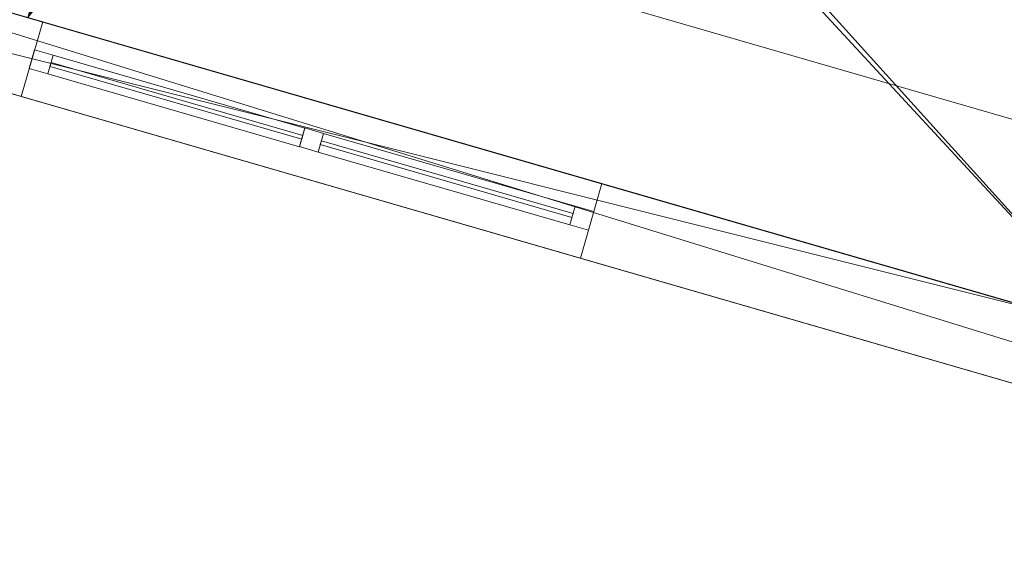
# Model space of a CAD drawing. Header units: millimetres. Extents: x -430348 to -225823, y -86243 to 5084.
# Tile 899 of 1056: x -308629 to -306092, y -67928 to -66519. Entities that reach past the tile are written whole.
import ezdxf

# ---------------------------------------------------------------- set-up
doc = ezdxf.new("R2010")
doc.units = ezdxf.units.MM
for name, color, linetype, lineweight in [('A-GLAZ-CURT', 52, 'Continuous', 9), ('A-GLAZ-CWMG', 51, 'Continuous', 9), ('A-ROOF', 132, 'Continuous', 9), ('A-WALL', 113, 'Continuous', 9)]:
    doc.layers.add(name, color=color, linetype=linetype, lineweight=lineweight)

# ---------------------------------------------------------------- blocks, each defined once
blk = doc.blocks.new('System Panel - Glazed-544113-_3D_ Copy 1')
at = {"layer": 'A-GLAZ-CURT', "transparency": 33554471}
mesh = blk.add_polyface(dxfattribs=at)
corners = [(-337.5, 5), (-337.5, 5, 595), (337.5, 5, 595), (337.5, 5)]
mesh.append_faces([[corners[k] for k in face] for face in [(2, 3, 0, 1)]])
mesh = blk.add_polyface(dxfattribs=at)
corners = [(337.5, -5), (-337.5, -5), (-337.5, 5), (337.5, 5)]
mesh.append_faces([[corners[k] for k in face] for face in [(3, 0, 1, 2)]])
mesh = blk.add_polyface(dxfattribs=at)
corners = [(-337.5, -5, 595), (337.5, -5, 595), (337.5, 5, 595), (-337.5, 5, 595)]
mesh.append_faces([[corners[k] for k in face] for face in [(3, 0, 1, 2)]])
mesh = blk.add_polyface(dxfattribs=at)
corners = [(-337.5, -5), (-337.5, -5, 595), (-337.5, 5, 595), (-337.5, 5)]
mesh.append_faces([[corners[k] for k in face] for face in [(0, 1, 2, 3)]])
mesh = blk.add_polyface(dxfattribs=at)
corners = [(337.5, -5, 595), (337.5, -5), (337.5, 5), (337.5, 5, 595)]
mesh.append_faces([[corners[k] for k in face] for face in [(0, 1, 2, 3)]])
mesh = blk.add_polyface(dxfattribs=at)
corners = [(-337.5, -5), (337.5, -5), (337.5, -5, 595), (-337.5, -5, 595)]
mesh.append_faces([[corners[k] for k in face] for face in [(3, 0, 1, 2)]])
blk = doc.blocks.new('Rectangular Mullion - 50mm x 50mm-544012-_3D_ Copy 1')
at = {"layer": 'A-GLAZ-CWMG'}
mesh = blk.add_polyface(dxfattribs=at)
corners = [(0, 25), (-50, 25), (-50, -25), (0, -25)]
mesh.append_faces([[corners[k] for k in face] for face in [(3, 0, 1, 2)]])
mesh = blk.add_polyface(dxfattribs=at)
corners = [(-50, 25), (0, 25), (0, 25, -670), (-50, 25, -670)]
mesh.append_faces([[corners[k] for k in face] for face in [(0, 1, 2, 3)]])
mesh = blk.add_polyface(dxfattribs=at)
corners = [(-50, -25), (-50, 25), (-50, 25, -670), (-50, -25, -670)]
mesh.append_faces([[corners[k] for k in face] for face in [(0, 1, 2, 3)]])
mesh = blk.add_polyface(dxfattribs=at)
corners = [(0, 25), (0, -25), (0, -25, -670), (0, 25, -670)]
mesh.append_faces([[corners[k] for k in face] for face in [(0, 1, 2, 3)]])
mesh = blk.add_polyface(dxfattribs=at)
corners = [(0, -25), (-50, -25), (-50, -25, -670), (0, -25, -670)]
mesh.append_faces([[corners[k] for k in face] for face in [(0, 1, 2, 3)]])
blk = doc.blocks.new('Rectangular Mullion - 50mm x 50mm-408339-_3D_ Copy 1')
at = {"layer": 'A-GLAZ-CWMG'}
mesh = blk.add_polyface(dxfattribs=at)
corners = [(0, 25), (-50, 25), (-50, -25), (0, -25)]
mesh.append_faces([[corners[k] for k in face] for face in [(2, 3, 0, 1)]])
mesh = blk.add_polyface(dxfattribs=at)
corners = [(0, 25, -675), (0, -25, -675), (-50, -25, -675), (-50, 25, -675)]
mesh.append_faces([[corners[k] for k in face] for face in [(0, 1, 2, 3)]])
mesh = blk.add_polyface(dxfattribs=at)
corners = [(-50, 25), (0, 25), (0, 25, -675), (-50, 25, -675)]
mesh.append_faces([[corners[k] for k in face] for face in [(0, 1, 2, 3)]])
mesh = blk.add_polyface(dxfattribs=at)
corners = [(-50, -25), (-50, 25), (-50, 25, -675), (-50, -25, -675)]
mesh.append_faces([[corners[k] for k in face] for face in [(0, 1, 2, 3)]])
mesh = blk.add_polyface(dxfattribs=at)
corners = [(0, 25), (0, -25), (0, -25, -675), (0, 25, -675)]
mesh.append_faces([[corners[k] for k in face] for face in [(0, 1, 2, 3)]])
mesh = blk.add_polyface(dxfattribs=at)
corners = [(0, -25), (-50, -25), (-50, -25, -675), (0, -25, -675)]
mesh.append_faces([[corners[k] for k in face] for face in [(0, 1, 2, 3)]])
blk = doc.blocks.new('Rectangular Mullion - 50mm x 50mm-543947-_3D_ Copy 1')
at = {"layer": 'A-GLAZ-CWMG'}
mesh = blk.add_polyface(dxfattribs=at)
corners = [(0, 25), (-50, 25), (-50, -25), (0, -25)]
mesh.append_faces([[corners[k] for k in face] for face in [(3, 0, 1, 2)]])
mesh = blk.add_polyface(dxfattribs=at)
corners = [(-50, 25), (0, 25), (0, 25, -670), (-50, 25, -670)]
mesh.append_faces([[corners[k] for k in face] for face in [(0, 1, 2, 3)]])
mesh = blk.add_polyface(dxfattribs=at)
corners = [(-50, -25), (-50, 25), (-50, 25, -670), (-50, -25, -670)]
mesh.append_faces([[corners[k] for k in face] for face in [(0, 1, 2, 3)]])
mesh = blk.add_polyface(dxfattribs=at)
corners = [(0, 25), (0, -25), (0, -25, -670), (0, 25, -670)]
mesh.append_faces([[corners[k] for k in face] for face in [(0, 1, 2, 3)]])
mesh = blk.add_polyface(dxfattribs=at)
corners = [(0, -25), (-50, -25), (-50, -25, -670), (0, -25, -670)]
mesh.append_faces([[corners[k] for k in face] for face in [(0, 1, 2, 3)]])
blk = doc.blocks.new('Rectangular Mullion - 50mm x 50mm-408338-_3D_ Copy 1')
at = {"layer": 'A-GLAZ-CWMG'}
mesh = blk.add_polyface(dxfattribs=at)
corners = [(0, 25), (-50, 25), (-50, -25), (0, -25)]
mesh.append_faces([[corners[k] for k in face] for face in [(2, 3, 0, 1)]])
mesh = blk.add_polyface(dxfattribs=at)
corners = [(0, 25, -675), (0, -25, -675), (-50, -25, -675), (-50, 25, -675)]
mesh.append_faces([[corners[k] for k in face] for face in [(0, 1, 2, 3)]])
mesh = blk.add_polyface(dxfattribs=at)
corners = [(-50, 25), (0, 25), (0, 25, -675), (-50, 25, -675)]
mesh.append_faces([[corners[k] for k in face] for face in [(0, 1, 2, 3)]])
mesh = blk.add_polyface(dxfattribs=at)
corners = [(-50, -25), (-50, 25), (-50, 25, -675), (-50, -25, -675)]
mesh.append_faces([[corners[k] for k in face] for face in [(0, 1, 2, 3)]])
mesh = blk.add_polyface(dxfattribs=at)
corners = [(0, 25), (0, -25), (0, -25, -675), (0, 25, -675)]
mesh.append_faces([[corners[k] for k in face] for face in [(0, 1, 2, 3)]])
mesh = blk.add_polyface(dxfattribs=at)
corners = [(0, -25), (-50, -25), (-50, -25, -675), (0, -25, -675)]
mesh.append_faces([[corners[k] for k in face] for face in [(0, 1, 2, 3)]])
blk = doc.blocks.new('Rectangular Mullion - 50mm x 50mm-543938-_3D_ Copy 1')
at = {"layer": 'A-GLAZ-CWMG'}
mesh = blk.add_polyface(dxfattribs=at)
corners = [(25, 25), (-25, 25), (-25, -25), (25, -25)]
mesh.append_faces([[corners[k] for k in face] for face in [(2, 3, 0, 1)]])
mesh = blk.add_polyface(dxfattribs=at)
corners = [(-25, 25), (25, 25), (25, 25, -670), (-25, 25, -670)]
mesh.append_faces([[corners[k] for k in face] for face in [(0, 1, 2, 3)]])
mesh = blk.add_polyface(dxfattribs=at)
corners = [(-25, -25), (-25, 25), (-25, 25, -670), (-25, -25, -670)]
mesh.append_faces([[corners[k] for k in face] for face in [(0, 1, 2, 3)]])
mesh = blk.add_polyface(dxfattribs=at)
corners = [(25, 25), (25, -25), (25, -25, -670), (25, 25, -670)]
mesh.append_faces([[corners[k] for k in face] for face in [(0, 1, 2, 3)]])
mesh = blk.add_polyface(dxfattribs=at)
corners = [(25, -25), (-25, -25), (-25, -25, -670), (25, -25, -670)]
mesh.append_faces([[corners[k] for k in face] for face in [(0, 1, 2, 3)]])
blk = doc.blocks.new('Rectangular Mullion - 50mm x 50mm-544013-_3D_ Copy 1')
at = {"layer": 'A-GLAZ-CWMG'}
mesh = blk.add_polyface(dxfattribs=at)
corners = [(0, 25, -670), (0, -25, -670), (-50, -25, -670), (-50, 25, -670)]
mesh.append_faces([[corners[k] for k in face] for face in [(3, 0, 1, 2)]])
mesh = blk.add_polyface(dxfattribs=at)
corners = [(-50, 25), (0, 25), (0, 25, -670), (-50, 25, -670)]
mesh.append_faces([[corners[k] for k in face] for face in [(0, 1, 2, 3)]])
mesh = blk.add_polyface(dxfattribs=at)
corners = [(-50, -25), (-50, 25), (-50, 25, -670), (-50, -25, -670)]
mesh.append_faces([[corners[k] for k in face] for face in [(0, 1, 2, 3)]])
mesh = blk.add_polyface(dxfattribs=at)
corners = [(0, 25), (0, -25), (0, -25, -670), (0, 25, -670)]
mesh.append_faces([[corners[k] for k in face] for face in [(0, 1, 2, 3)]])
mesh = blk.add_polyface(dxfattribs=at)
corners = [(0, -25), (-50, -25), (-50, -25, -670), (0, -25, -670)]
mesh.append_faces([[corners[k] for k in face] for face in [(0, 1, 2, 3)]])
blk = doc.blocks.new('Rectangular Mullion - 50mm x 50mm-543955-_3D_ Copy 1')
at = {"layer": 'A-GLAZ-CWMG'}
mesh = blk.add_polyface(dxfattribs=at)
corners = [(0, 25, -670), (0, -25, -670), (-50, -25, -670), (-50, 25, -670)]
mesh.append_faces([[corners[k] for k in face] for face in [(3, 0, 1, 2)]])
mesh = blk.add_polyface(dxfattribs=at)
corners = [(-50, 25), (0, 25), (0, 25, -670), (-50, 25, -670)]
mesh.append_faces([[corners[k] for k in face] for face in [(0, 1, 2, 3)]])
mesh = blk.add_polyface(dxfattribs=at)
corners = [(-50, -25), (-50, 25), (-50, 25, -670), (-50, -25, -670)]
mesh.append_faces([[corners[k] for k in face] for face in [(0, 1, 2, 3)]])
mesh = blk.add_polyface(dxfattribs=at)
corners = [(0, 25), (0, -25), (0, -25, -670), (0, 25, -670)]
mesh.append_faces([[corners[k] for k in face] for face in [(0, 1, 2, 3)]])
mesh = blk.add_polyface(dxfattribs=at)
corners = [(0, -25), (-50, -25), (-50, -25, -670), (0, -25, -670)]
mesh.append_faces([[corners[k] for k in face] for face in [(0, 1, 2, 3)]])
blk = doc.blocks.new('Rectangular Mullion - 50mm x 50mm-543940-_3D_ Copy 1')
at = {"layer": 'A-GLAZ-CWMG'}
mesh = blk.add_polyface(dxfattribs=at)
corners = [(25, 25, -670), (25, -25, -670), (-25, -25, -670), (-25, 25, -670)]
mesh.append_faces([[corners[k] for k in face] for face in [(0, 1, 2, 3)]])
mesh = blk.add_polyface(dxfattribs=at)
corners = [(-25, 25), (25, 25), (25, 25, -670), (-25, 25, -670)]
mesh.append_faces([[corners[k] for k in face] for face in [(0, 1, 2, 3)]])
mesh = blk.add_polyface(dxfattribs=at)
corners = [(-25, -25), (-25, 25), (-25, 25, -670), (-25, -25, -670)]
mesh.append_faces([[corners[k] for k in face] for face in [(0, 1, 2, 3)]])
mesh = blk.add_polyface(dxfattribs=at)
corners = [(25, 25), (25, -25), (25, -25, -670), (25, 25, -670)]
mesh.append_faces([[corners[k] for k in face] for face in [(0, 1, 2, 3)]])
mesh = blk.add_polyface(dxfattribs=at)
corners = [(25, -25), (-25, -25), (-25, -25, -670), (25, -25, -670)]
mesh.append_faces([[corners[k] for k in face] for face in [(0, 1, 2, 3)]])
blk = doc.blocks.new('Rectangular Mullion - 50mm x 50mm-471163-_3D_ Copy 1')
at = {"layer": 'A-GLAZ-CWMG'}
mesh = blk.add_polyface(dxfattribs=at)
corners = [(25, 25), (-25, 25), (-25, -25), (25, -25)]
mesh.append_faces([[corners[k] for k in face] for face in [(2, 3, 0, 1)]])
mesh = blk.add_polyface(dxfattribs=at)
corners = [(25, 25, -675), (25, -25, -675), (-25, -25, -675), (-25, 25, -675)]
mesh.append_faces([[corners[k] for k in face] for face in [(0, 1, 2, 3)]])
mesh = blk.add_polyface(dxfattribs=at)
corners = [(-25, 25), (25, 25), (25, 25, -675), (-25, 25, -675)]
mesh.append_faces([[corners[k] for k in face] for face in [(0, 1, 2, 3)]])
mesh = blk.add_polyface(dxfattribs=at)
corners = [(-25, -25), (-25, 25), (-25, 25, -675), (-25, -25, -675)]
mesh.append_faces([[corners[k] for k in face] for face in [(0, 1, 2, 3)]])
mesh = blk.add_polyface(dxfattribs=at)
corners = [(25, 25), (25, -25), (25, -25, -675), (25, 25, -675)]
mesh.append_faces([[corners[k] for k in face] for face in [(0, 1, 2, 3)]])
mesh = blk.add_polyface(dxfattribs=at)
corners = [(25, -25), (-25, -25), (-25, -25, -675), (25, -25, -675)]
mesh.append_faces([[corners[k] for k in face] for face in [(0, 1, 2, 3)]])

msp = doc.modelspace()

# ---------------------------------------------------------------- block references
at = {"layer": 'A-GLAZ-CURT', "transparency": 33554471, "rotation": 163.8583935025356}
for p in [(-308224.9, -66728.4, 63320), (-308224.9, -66728.4, 63965), (-307528.5, -66930, 63320), (-307528.5, -66930, 63965)]:
    msp.add_blockref('System Panel - Glazed-544113-_3D_ Copy 1', p, dxfattribs=at)
at = {"layer": 'A-GLAZ-CWMG', "extrusion": (0, 0, -1)}
for name, p, rotation in [('Rectangular Mullion - 50mm x 50mm-543947-_3D_ Copy 1', (308597.1, -66620.7, -63270), 16.14160649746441), ('Rectangular Mullion - 50mm x 50mm-543955-_3D_ Copy 1', (308597.1, -66620.7, -63940), 16.14160649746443), ('Rectangular Mullion - 50mm x 50mm-543938-_3D_ Copy 1', (307876.7, -66829.2, -63270), 16.14160649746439), ('Rectangular Mullion - 50mm x 50mm-543940-_3D_ Copy 1', (307876.7, -66829.2, -63940), 16.14160649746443)]:
    msp.add_blockref(name, p, dxfattribs=dict(at, rotation=rotation))
at = {"layer": 'A-GLAZ-CWMG', "extrusion": (-0.960578, 0.278012, 0), "rotation": 90}
for name, p in [('Rectangular Mullion - 50mm x 50mm-408339-_3D_ Copy 1', (149788.1, 64610, 277860.1)), ('Rectangular Mullion - 50mm x 50mm-471163-_3D_ Copy 1', (149788.1, 63940, 277860.1)), ('Rectangular Mullion - 50mm x 50mm-408339-_3D_ Copy 1', (149788.1, 64610, 277135.1)), ('Rectangular Mullion - 50mm x 50mm-471163-_3D_ Copy 1', (149788.1, 63940, 277135.1))]:
    msp.add_blockref(name, p, dxfattribs=at)
at = {"layer": 'A-GLAZ-CWMG', "extrusion": (0.960578, -0.278012, 0), "rotation": 270}
for p in [(-149788.1, 63270, -277185.1), (-149788.1, 63270, -276460.1)]:
    msp.add_blockref('Rectangular Mullion - 50mm x 50mm-408338-_3D_ Copy 1', p, dxfattribs=at)
at = {"layer": 'A-GLAZ-CWMG', "rotation": 343.8583935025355}
for name, p in [('Rectangular Mullion - 50mm x 50mm-544012-_3D_ Copy 1', (-307156.2, -67037.7, 64610)), ('Rectangular Mullion - 50mm x 50mm-544013-_3D_ Copy 1', (-307156.2, -67037.7, 63940))]:
    msp.add_blockref(name, p, dxfattribs=at)

# ---------------------------------------------------------------- meshes
at = {"layer": 'A-ROOF'}
mesh = msp.add_polyface(dxfattribs=at)
corners = [(-305793.2, -67328.1, 61830), (-308607.7, -66513.5, 63196.3), (-307212.1, -61691.4, 63196.3), (-304397.6, -62506, 61830), (-306863, -65186.7, 62586.8), (-307768.4, -64924.6, 63026.3), (-307985.3, -65673.9, 63026.3), (-307079.9, -65935.9, 62586.8), (-306344.3, -63416.9, 62583.9), (-307249.7, -63154.9, 63023.4), (-307472.1, -63923.3, 63023.4), (-306566.7, -64185.4, 62583.9)]
mesh.append_faces([[corners[k] for k in face] for face in [(10, 5, 1, 2)]], dxfattribs={"vtx0": -1, "vtx1": -1, "vtx3": -1})
mesh.append_faces([[corners[k] for k in face] for face in [(7, 0, 1, 6), (2, 9, 10)]], dxfattribs={"vtx0": -1, "vtx2": -1})
mesh.append_faces([[corners[k] for k in face] for face in [(0, 7, 4, 11)]], dxfattribs={"vtx0": -1, "vtx2": -1, "vtx3": -1})
mesh.append_faces([[corners[k] for k in face] for face in [(5, 6, 1)]], dxfattribs={"vtx1": -1, "vtx2": -1})
mesh.append_faces([[corners[k] for k in face] for face in [(4, 5, 10, 11), (11, 8, 3, 0), (2, 3, 8, 9)]], dxfattribs={"vtx1": -1, "vtx3": -1})
mesh = msp.add_polyface(dxfattribs=at)
corners = [(-305793.2, -67328.1, 61940.3), (-304397.6, -62506, 61940.3), (-307212.1, -61691.4, 63306.6), (-308607.7, -66513.5, 63306.6), (-307727.8, -64936.4, 63117), (-306822.4, -65198.4, 62677.4), (-307039.3, -65947.7, 62677.4), (-307944.7, -65685.6, 63117), (-307209.1, -63166.6, 63114.1), (-306303.7, -63428.7, 62674.5), (-306526.1, -64197.1, 62674.5), (-307431.5, -63935.1, 63114.1)]
mesh.append_faces([[corners[k] for k in face] for face in [(3, 4, 11)]], dxfattribs={"vtx0": -1, "vtx1": -1, "vtx2": -1})
mesh.append_faces([[corners[k] for k in face] for face in [(3, 7, 4), (11, 4, 5, 10), (1, 9, 10, 0), (9, 1, 2, 8)]], dxfattribs={"vtx0": -1, "vtx2": -1})
mesh.append_faces([[corners[k] for k in face] for face in [(5, 6, 0, 10)]], dxfattribs={"vtx1": -1, "vtx2": -1, "vtx3": -1})
mesh.append_faces([[corners[k] for k in face] for face in [(3, 0, 6, 7), (11, 8, 2, 3)]], dxfattribs={"vtx1": -1, "vtx3": -1})
mesh = msp.add_polyface(dxfattribs=at)
corners = [(-309266.7, -69545.8, 67142.2), (-311689.8, -65148.8, 64610), (-287963.5, -72015.7, 64610), (-292360.5, -74438.8, 67142.2)]
mesh.append_faces([[corners[k] for k in face] for face in [(1, 2, 3, 0)]])
mesh = msp.add_polyface(dxfattribs=at)
corners = [(-311689.8, -65148.8, 64732.8), (-309266.7, -69545.8, 67265), (-292360.5, -74438.8, 67265), (-287963.5, -72015.7, 64732.8)]
mesh.append_faces([[corners[k] for k in face] for face in [(2, 3, 0, 1)]])
mesh = msp.add_polyface(dxfattribs=at)
corners = [(-311689.8, -65148.8, 64610), (-311689.8, -65148.8, 64732.8), (-287963.5, -72015.7, 64732.8), (-287963.5, -72015.7, 64610)]
mesh.append_faces([[corners[k] for k in face] for face in [(2, 3, 0, 1)]])
mesh = msp.add_polyface(dxfattribs=at)
corners = [(-308607.7, -66513.5, 63196.3), (-305793.2, -67328.1, 61830), (-305793.2, -67328.1, 61940.3), (-308607.7, -66513.5, 63306.6), (-311422.2, -65699, 61940.3), (-311422.2, -65699, 61830)]
mesh.append_faces([[corners[k] for k in face] for face in [(2, 3, 0, 1)]], dxfattribs={"vtx1": -1})
mesh.append_faces([[corners[k] for k in face] for face in [(4, 5, 0, 3)]], dxfattribs={"vtx2": -1})
at = {"layer": 'A-WALL'}
mesh = msp.add_polyface(dxfattribs=at)
corners = [(-311285.7, -65946.7, 59055.2), (-311230.1, -65754.6, 59055.2), (-305985.3, -67272.5, 59055.2), (-305793.2, -67328.1, 59055.2), (-305581.9, -67389.3, 59055.2), (-305437.8, -67431, 59055.2), (-302123.8, -68390.1, 59055.2), (-301931.7, -68445.7, 59055.2), (-300563.1, -68841.8, 59055.2), (-300618.7, -69033.9, 59055.2), (-300810.8, -68978.3, 59055.2), (-288762.2, -72257.3, 59055.2), (-288817.8, -72449.4, 59055.2), (-299288.1, -69419, 59055.2), (-299480.2, -69363.4, 59055.2), (-299424.6, -69171.3, 59055.2), (-299232.5, -69226.9, 59055.2), (-294170.2, -70692.1, 59055.2), (-293978.1, -70747.7, 59055.2)]
mesh.append_faces([[corners[k] for k in face] for face in [(2, 0, 1)]], dxfattribs={"vtx0": -1})
mesh.append_faces([[corners[k] for k in face] for face in [(18, 12, 13, 17), (13, 16, 17)]], dxfattribs={"vtx0": -1, "vtx2": -1})
mesh.append_faces([[corners[k] for k in face] for face in [(10, 3, 4, 5)]], dxfattribs={"vtx0": -1, "vtx3": -1})
mesh.append_faces([[corners[k] for k in face] for face in [(11, 12, 18)]], dxfattribs={"vtx1": -1})
mesh.append_faces([[corners[k] for k in face] for face in [(6, 7, 10, 5)]], dxfattribs={"vtx1": -1, "vtx2": -1})
mesh.append_faces([[corners[k] for k in face] for face in [(10, 0, 2, 3)]], dxfattribs={"vtx1": -1, "vtx3": -1})
mesh.append_faces([[corners[k] for k in face] for face in [(8, 9, 10, 7)]], dxfattribs={"vtx2": -1})
mesh.append_faces([[corners[k] for k in face] for face in [(13, 14, 15, 16)]], dxfattribs={"vtx3": -1})
mesh = msp.add_polyface(dxfattribs=at)
corners = [(-288762.2, -72257.3, 64933.9), (-311230.1, -65754.6, 64933.9), (-311273.4, -65904.4, 65045.1), (-311243.4, -65958.9, 65076.6), (-300810.8, -68978.3, 65076.6), (-300618.7, -69033.9, 65076.6), (-299480.2, -69363.4, 65076.6), (-299288.1, -69419, 65076.6), (-288817.8, -72449.4, 65076.6)]
mesh.append_faces([[corners[k] for k in face] for face in [(1, 5, 0)]], dxfattribs={"vtx0": -1, "vtx1": -1})
mesh.append_faces([[corners[k] for k in face] for face in [(6, 7, 0, 5), (4, 5, 1, 3)]], dxfattribs={"vtx1": -1, "vtx2": -1})
mesh.append_faces([[corners[k] for k in face] for face in [(7, 8, 0), (1, 2, 3)]], dxfattribs={"vtx2": -1})
mesh = msp.add_polyface(dxfattribs=at)
corners = [(-311230.1, -65754.6, 64933.9), (-288762.2, -72257.3, 64933.9), (-288762.2, -72257.3, 59055.2), (-293978.1, -70747.7, 59055.2), (-294170.2, -70692.1, 59055.2), (-299232.5, -69226.9, 59055.2), (-299424.6, -69171.3, 59055.2), (-299424.6, -69171.3, 62295.9), (-300563.1, -68841.8, 62295.9), (-300563.1, -68841.8, 59055.2), (-301931.7, -68445.7, 59055.2), (-302123.8, -68390.1, 59055.2), (-305437.8, -67431, 59055.2), (-305581.9, -67389.3, 59055.2), (-305793.2, -67328.1, 59055.2), (-305985.3, -67272.5, 59055.2), (-311230.1, -65754.6, 59055.2), (-291336.5, -71512.2, 63270), (-291336.5, -71512.2, 64610), (-292777.4, -71095.2, 64610), (-292777.4, -71095.2, 63270), (-288973.5, -72196.1, 63270), (-288973.5, -72196.1, 64610), (-289799.6, -71957, 64610), (-289799.6, -71957, 63270), (-288973.5, -72196.1, 59840.9), (-288973.5, -72196.1, 62160.9), (-289799.6, -71957, 62160.9), (-289799.6, -71957, 59840.9), (-290510.4, -71751.3, 60809.3), (-290510.4, -71751.3, 62159.3), (-291375, -71501.1, 62159.3), (-291375, -71501.1, 60809.3), (-292700.6, -71117.4, 60931.6), (-292700.6, -71117.4, 62031.6), (-293565.1, -70867.2, 62031.6), (-293565.1, -70867.2, 60931.6), (-299616.7, -69115.7, 63270), (-299616.7, -69115.7, 64610), (-301845.3, -68470.7, 64610), (-301845.3, -68470.7, 63270), (-303266.9, -68059.3, 63270), (-303266.9, -68059.3, 64610), (-304727, -67636.7, 64610), (-304727, -67636.7, 63270), (-307128.4, -66941.7, 63270), (-307128.4, -66941.7, 64610), (-308569.3, -66524.6, 64610), (-308569.3, -66524.6, 63270), (-310087, -66085.4, 63270), (-310087, -66085.4, 64610), (-310970.7, -65829.6, 64610), (-310970.7, -65829.6, 63270), (-301009.9, -68712.5, 59963.6), (-301009.9, -68712.5, 62061.4), (-301768.8, -68492.9, 62061.4), (-301768.8, -68492.9, 59963.6)]
mesh.append_faces([[corners[k] for k in face] for face in [(16, 48, 15)]], dxfattribs={"vtx0": -1, "vtx1": -1})
mesh.append_faces([[corners[k] for k in face] for face in [(33, 32, 3, 36), (19, 38, 1, 18), (17, 24, 30), (55, 41, 40), (45, 44, 15, 48)]], dxfattribs={"vtx0": -1, "vtx1": -1, "vtx2": -1})
mesh.append_faces([[corners[k] for k in face] for face in [(28, 3, 32, 29), (20, 31, 34, 35), (40, 8, 54, 55), (0, 39, 42, 43), (0, 47, 50, 51)]], dxfattribs={"vtx0": -1, "vtx1": -1, "vtx3": -1})
mesh.append_faces([[corners[k] for k in face] for face in [(2, 25, 26, 1), (32, 33, 34, 31), (26, 24, 21), (18, 23, 24, 17), (31, 20, 17, 30), (35, 19, 20), (10, 56, 53, 9), (8, 40, 37, 7), (47, 49, 50), (0, 51, 52, 16), (16, 52, 49)]], dxfattribs={"vtx0": -1, "vtx2": -1})
mesh.append_faces([[corners[k] for k in face] for face in [(36, 3, 4, 7), (24, 26, 27, 30), (1, 22, 23, 18), (35, 37, 38, 19), (41, 55, 56, 12), (49, 47, 48, 16)]], dxfattribs={"vtx0": -1, "vtx2": -1, "vtx3": -1})
mesh.append_faces([[corners[k] for k in face] for face in [(44, 13, 14, 15)]], dxfattribs={"vtx0": -1, "vtx3": -1})
mesh.append_faces([[corners[k] for k in face] for face in [(11, 12, 56, 10)]], dxfattribs={"vtx1": -1, "vtx2": -1})
mesh.append_faces([[corners[k] for k in face] for face in [(35, 36, 7, 37), (21, 22, 1, 26), (46, 47, 0, 43)]], dxfattribs={"vtx1": -1, "vtx2": -1, "vtx3": -1})
mesh.append_faces([[corners[k] for k in face] for face in [(28, 25, 2, 3), (27, 28, 29, 30), (0, 1, 38, 39), (53, 54, 8, 9), (12, 13, 44, 41), (39, 40, 41, 42), (45, 46, 43, 44)]], dxfattribs={"vtx1": -1, "vtx3": -1})
mesh.append_faces([[corners[k] for k in face] for face in [(5, 6, 7, 4)]], dxfattribs={"vtx2": -1})
mesh = msp.add_polyface(dxfattribs=at)
corners = [(-311285.7, -65946.7, 65045.1), (-311285.7, -65946.7, 59055.2), (-300810.8, -68978.3, 59055.2), (-300618.7, -69033.9, 59055.2), (-300618.7, -69033.9, 62295.9), (-299480.2, -69363.4, 62295.9), (-299480.2, -69363.4, 59055.2), (-299288.1, -69419, 59055.2), (-288817.8, -72449.4, 59055.2), (-288817.8, -72449.4, 65076.6), (-299288.1, -69419, 65076.6), (-299480.2, -69363.4, 65076.6), (-300618.7, -69033.9, 65076.6), (-300810.8, -68978.3, 65076.6), (-311243.4, -65958.9, 65076.6), (-291392.1, -71704.3, 64610), (-291392.1, -71704.3, 63270), (-292833, -71287.3, 63270), (-292833, -71287.3, 64610), (-289029.1, -72388.2, 64610), (-289029.1, -72388.2, 63270), (-289855.2, -72149.1, 63270), (-289855.2, -72149.1, 64610), (-289029.1, -72388.2, 62160.9), (-289029.1, -72388.2, 59840.9), (-289855.2, -72149.1, 59840.9), (-289855.2, -72149.1, 62160.9), (-290566, -71943.4, 62159.3), (-290566, -71943.4, 60809.3), (-291430.6, -71693.2, 60809.3), (-291430.6, -71693.2, 62159.3), (-292756.2, -71309.5, 62031.6), (-292756.2, -71309.5, 60931.6), (-293620.7, -71059.3, 60931.6), (-293620.7, -71059.3, 62031.6), (-299672.3, -69307.8, 64610), (-299672.3, -69307.8, 63270), (-301900.9, -68662.8, 63270), (-301900.9, -68662.8, 64610), (-303322.5, -68251.4, 64610), (-303322.5, -68251.4, 63270), (-304782.6, -67828.8, 63270), (-304782.6, -67828.8, 64610), (-307184, -67133.8, 64610), (-307184, -67133.8, 63270), (-308624.9, -66716.8, 63270), (-308624.9, -66716.8, 64610), (-310142.6, -66277.5, 64610), (-310142.6, -66277.5, 63270), (-311026.3, -66021.7, 63270), (-311026.3, -66021.7, 64610), (-301065.5, -68904.6, 62061.4), (-301065.5, -68904.6, 59963.6), (-301824.4, -68685, 59963.6), (-301824.4, -68685, 62061.4)]
mesh.append_faces([[corners[k] for k in face] for face in [(7, 5, 6)]], dxfattribs={"vtx0": -1})
mesh.append_faces([[corners[k] for k in face] for face in [(5, 36, 4), (49, 1, 48), (25, 8, 24), (29, 25, 28)]], dxfattribs={"vtx0": -1, "vtx1": -1})
mesh.append_faces([[corners[k] for k in face] for face in [(41, 44, 53, 40), (37, 51, 4, 36), (25, 33, 8), (10, 36, 34), (20, 23, 9, 19)]], dxfattribs={"vtx0": -1, "vtx1": -1, "vtx2": -1})
mesh.append_faces([[corners[k] for k in face] for face in [(27, 26, 21, 16)]], dxfattribs={"vtx0": -1, "vtx1": -1, "vtx2": -1, "vtx3": -1})
mesh.append_faces([[corners[k] for k in face] for face in [(53, 44, 1, 2), (14, 47, 46, 43), (13, 39, 38, 35), (13, 43, 42, 39), (9, 15, 22, 19)]], dxfattribs={"vtx0": -1, "vtx1": -1, "vtx3": -1})
mesh.append_faces([[corners[k] for k in face] for face in [(44, 41, 42, 43), (40, 37, 38, 39), (37, 54, 51), (48, 45, 46, 47), (43, 13, 14), (26, 27, 28, 25), (23, 20, 21, 26)]], dxfattribs={"vtx0": -1, "vtx2": -1})
mesh.append_faces([[corners[k] for k in face] for face in [(40, 53, 54, 37), (1, 44, 45, 48), (17, 34, 31, 30), (5, 33, 34, 36), (34, 17, 18, 10)]], dxfattribs={"vtx0": -1, "vtx2": -1, "vtx3": -1})
mesh.append_faces([[corners[k] for k in face] for face in [(52, 2, 3, 4)]], dxfattribs={"vtx0": -1, "vtx3": -1})
mesh.append_faces([[corners[k] for k in face] for face in [(51, 52, 4), (52, 53, 2), (12, 13, 35, 11)]], dxfattribs={"vtx1": -1, "vtx2": -1})
mesh.append_faces([[corners[k] for k in face] for face in [(7, 8, 33, 5), (32, 33, 25, 29)]], dxfattribs={"vtx1": -1, "vtx2": -1, "vtx3": -1})
mesh.append_faces([[corners[k] for k in face] for face in [(14, 0, 50, 47), (49, 50, 0, 1), (29, 30, 31, 32), (23, 24, 8, 9), (30, 27, 16, 17), (10, 11, 35, 36), (9, 10, 18, 15), (15, 16, 21, 22)]], dxfattribs={"vtx1": -1, "vtx3": -1})
mesh = msp.add_polyface(dxfattribs=at)
corners = [(-307128.4, -66941.7, 64610), (-307184, -67133.8, 64610), (-308624.9, -66716.8, 64610), (-308569.3, -66524.6, 64610)]
mesh.append_faces([[corners[k] for k in face] for face in [(0, 1, 2, 3)]])
mesh = msp.add_polyface(dxfattribs=at)
corners = [(-308569.3, -66524.6, 64610), (-308624.9, -66716.8, 64610), (-308624.9, -66716.8, 63270), (-308569.3, -66524.6, 63270)]
mesh.append_faces([[corners[k] for k in face] for face in [(0, 1, 2, 3)]])
mesh = msp.add_polyface(dxfattribs=at)
corners = [(-307184, -67133.8, 63270), (-307128.4, -66941.7, 63270), (-308569.3, -66524.6, 63270), (-308624.9, -66716.8, 63270)]
mesh.append_faces([[corners[k] for k in face] for face in [(3, 0, 1, 2)]])
mesh = msp.add_polyface(dxfattribs=at)
corners = [(-307128.4, -66941.7, 63270), (-307184, -67133.8, 63270), (-307184, -67133.8, 64610), (-307128.4, -66941.7, 64610)]
mesh.append_faces([[corners[k] for k in face] for face in [(1, 2, 3, 0)]])

doc.saveas('drawing.dxf')
